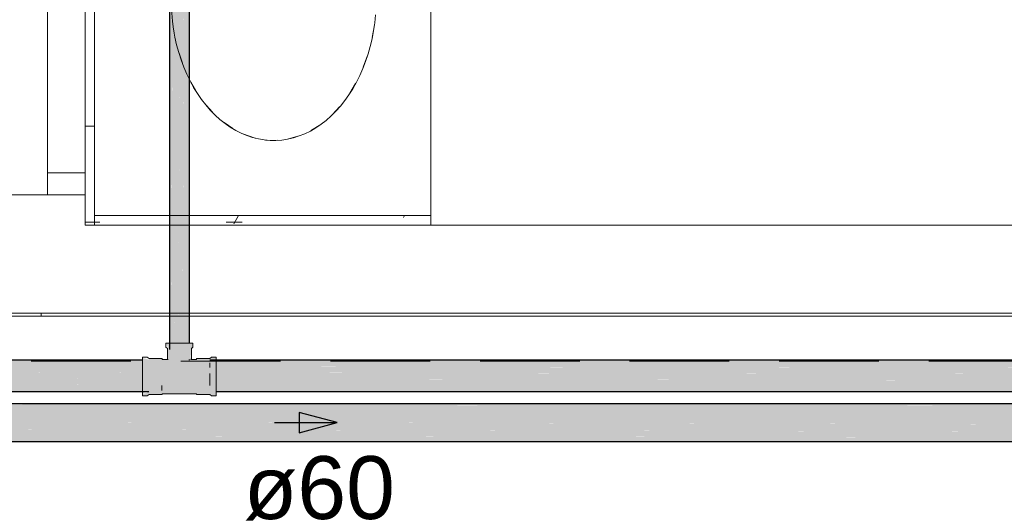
# Model space of a CAD drawing. Header units: millimetres. Extents: x 567 to 934, y -1 to 364.
# Tile 834 of 1056: x 768.54 to 771.68, y 164.8 to 166.33. Entities that reach past the tile are written whole.
import ezdxf

# ---------------------------------------------------------------- set-up
doc = ezdxf.new("R2010")
doc.units = ezdxf.units.MM
doc.header["$MEASUREMENT"] = 0
doc.linetypes.add('HIDDEN2', pattern=[0.47625, 0.3175, -0.15875])
doc.linetypes.add('NULL', pattern=[0])
for name, color, linetype, lineweight in [('AF-Condutos', 140, 'Continuous', 25), ('AF-Conexões', 152, 'Continuous', 18), ('AF-Sentido conduto', 140, 'Continuous', 30), ('AF-Textos conduto', 7, 'Continuous', 9), ('DI-Detalhes', 1, 'HIDDEN2', 9)]:
    doc.layers.add(name, color=color, linetype=linetype, lineweight=lineweight)
doc.layers.add('ARQ FINA', color=8, linetype='Continuous')
doc.styles.add('Arial', font='arial.ttf')

msp = doc.modelspace()

# ---------------------------------------------------------------- hatches: boundary and pattern name
at = {"layer": 'AF-Condutos', "linetype": 'Continuous'}
for points in [[(769.023, 168.1638), (769.0176, 165.3051), (769.023, 165.3051)], [(769.0329, 168.1638), (769.0231, 165.3051), (769.0329, 165.3051)], [(769.0455, 168.1638), (769.033, 165.3051), (769.0455, 165.3051)], [(769.0588, 168.1638), (769.0456, 165.3051), (769.0588, 165.3051)], [(769.0703, 168.1638), (769.0589, 165.3051), (769.0703, 165.3051)], [(769.0781, 168.1638), (769.0703, 165.3051), (769.0781, 165.3051)], [(769.0809, 168.1638), (769.0781, 165.3051), (769.0809, 165.3051)], [(769.0176, 165.2851), (769.023, 168.1438), (769.0176, 168.1438)], [(769.023, 165.2851), (769.0328, 168.1438), (769.023, 168.1438)], [(769.0329, 165.2851), (769.0455, 168.1438), (769.0329, 168.1438)], [(769.0455, 165.2851), (769.0587, 168.1438), (769.0455, 168.1438)], [(769.0588, 165.2851), (769.0702, 168.1438), (769.0588, 168.1438)], [(769.0703, 165.2851), (769.0781, 168.1438), (769.0703, 168.1438)], [(769.0781, 165.2851), (769.0809, 168.1438), (769.0781, 168.1438)], [(764.3399, 165.2447), (768.9515, 165.2447), (764.3399, 165.2511)], [(764.3399, 165.2511), (768.9315, 165.2447), (768.9315, 165.2511)], [(764.3399, 165.2308), (768.9515, 165.2308), (764.3399, 165.2447)], [(764.3399, 165.2447), (768.9315, 165.2308), (768.9315, 165.2447)], [(769.1463, 165.2511), (774.8, 165.2483), (774.8, 165.2511)], [(769.1463, 165.2447), (774.8, 165.2386), (774.8, 165.2447)], [(774.8, 165.2483), (769.1663, 165.2511), (769.1663, 165.2447), (774.8, 165.2447)], [(774.8, 165.2386), (769.1663, 165.2447), (769.1663, 165.2308), (774.8, 165.2308)], [(764.3399, 165.2118), (768.9515, 165.2118), (764.3399, 165.2308)], [(764.3399, 165.2308), (768.9315, 165.2119), (768.9315, 165.2308)], [(764.3399, 165.2118), (768.9315, 165.1911), (768.9315, 165.2118)], [(764.3399, 165.191), (768.9515, 165.191), (764.3399, 165.2118)], [(769.1463, 165.2308), (774.8, 165.2225), (774.8, 165.2308)], [(769.1463, 165.2118), (774.8, 165.2027), (774.8, 165.2118)], [(774.8, 165.2225), (769.1663, 165.2307), (769.1663, 165.2118), (774.8, 165.2118)], [(769.1663, 165.191), (774.7874, 165.191), (774.7874, 165.1972), (774.8, 165.1972), (774.8, 165.2027), (769.1663, 165.2117)], [(764.3399, 165.191), (768.9315, 165.1721), (768.9315, 165.191)], [(764.3399, 165.172), (768.9515, 165.172), (764.3399, 165.191)], [(764.3399, 165.172), (768.9315, 165.1581), (768.9315, 165.172)], [(764.3399, 165.1581), (768.9515, 165.1581), (764.3399, 165.172)], [(769.1463, 165.191), (774.7874, 165.1827), (774.7874, 165.191)], [(774.7916, 165.172), (769.1463, 165.172), (769.1663, 165.172), (769.1663, 165.1581), (774.7916, 165.1581), (774.7916, 165.1632)], [(774.7916, 165.1827), (769.1663, 165.1909), (769.1663, 165.172), (774.7874, 165.172)], [(764.3399, 165.1581), (768.9315, 165.1517), (768.9315, 165.1581)], [(764.3399, 165.1516), (768.9515, 165.1516), (764.3399, 165.1581)], [(769.1463, 165.1581), (774.7916, 165.1553), (774.7916, 165.1581)], [(769.1663, 165.1516), (774.7916, 165.1516), (774.7916, 165.1553), (769.1663, 165.1581)], [(764.1898, 165.1047), (774.7285, 165.1047), (764.1898, 165.1125)], [(764.1898, 165.1125), (774.7085, 165.1048), (774.7085, 165.1125)], [(764.1898, 165.0881), (774.7285, 165.0881), (764.1898, 165.1047)], [(764.1898, 165.1047), (774.7085, 165.0881), (774.7085, 165.1047)], [(764.1898, 165.0653), (774.7285, 165.0653), (764.1898, 165.0881)], [(764.1898, 165.0881), (774.7085, 165.0653), (774.7085, 165.0881)], [(764.1898, 165.0653), (774.7085, 165.0404), (774.7085, 165.0653)], [(764.1898, 165.0403), (774.7285, 165.0403), (764.1898, 165.0653)], [(764.1898, 165.0403), (774.7085, 165.0176), (774.7085, 165.0403)], [(764.1898, 165.0175), (774.7285, 165.0175), (764.1898, 165.0403)], [(764.1898, 165.0175), (774.7085, 165.0009), (774.7085, 165.0175)], [(764.1898, 165.0008), (774.7285, 165.0008), (764.1898, 165.0175)], [(764.1898, 165.0008), (774.7085, 164.9931), (774.7085, 165.0008)], [(764.1898, 164.9931), (774.7285, 164.9931), (764.1898, 165.0008)]]:
    msp.add_hatch(color=151, dxfattribs=at).paths.add_polyline_path(points)
at = {"layer": 'AF-Conexões', "linetype": 'Continuous'}
for points in [[(769.0849, 165.2532), (769.0858, 165.287), (769.0919, 165.2931), (769.0919, 165.3051), (769.0073, 165.3051), (769.0122, 165.2931), (769.0109, 165.2559), (768.9968, 165.2519), (768.9929, 165.2564), (768.9525, 165.2564), (768.9525, 165.253), (768.9315, 165.2585), (768.9315, 165.1459), (768.9456, 165.1516), (768.9465, 165.1467), (768.9315, 165.1459), (768.9315, 165.1397), (768.9465, 165.1376), (768.9525, 165.1436), (768.9929, 165.1418), (768.9955, 165.1448), (769.0489, 165.1448), (769.1009, 165.1464), (769.1049, 165.1418), (769.1409, 165.1449), (769.1513, 165.1376), (769.1663, 165.1376), (769.1663, 165.2585), (769.1513, 165.2606), (769.1453, 165.2564), (769.1049, 165.2564), (769.1023, 165.2534)], [(768.9525, 165.1436), (768.9525, 165.1418), (768.9929, 165.1418)], [(769.0489, 165.1448), (769.1023, 165.1448), (769.1023, 165.1465)], [(769.1049, 165.1418), (769.1453, 165.1418), (769.1453, 165.1453)]]:
    msp.add_hatch(color=161, dxfattribs=at).paths.add_polyline_path(points)

# ---------------------------------------------------------------- linework, layer by layer
at = {"layer": 'AF-Condutos'}
for p, q in [((769.0809, 165.3051), (769.0809, 168.1638)), ((769.0176, 168.1438), (769.0176, 165.2851)), ((768.9315, 165.2511), (764.3399, 165.2511)), ((774.8, 165.2511), (769.1463, 165.2511)), ((764.3399, 165.1516), (768.9515, 165.1516)), ((769.1663, 165.1516), (774.7916, 165.1516)), ((774.7085, 165.1125), (764.1898, 165.1125)), ((764.1898, 164.9931), (774.7285, 164.9931))]:
    msp.add_line(p, q, dxfattribs=at)
at = {"layer": 'AF-Conexões'}
for p, q in [((769.0059, 165.3051), (769.0059, 165.2931)), ((769.0073, 165.3051), (769.0059, 165.3051)), ((769.0116, 165.3051), (769.0073, 165.3051)), ((769.0176, 165.3051), (769.0116, 165.3051)), ((769.0185, 165.3051), (769.0176, 165.3051)), ((769.0274, 165.3051), (769.0185, 165.3051)), ((769.0378, 165.3051), (769.0274, 165.3051)), ((769.0489, 165.3051), (769.0378, 165.3051)), ((769.06, 165.3051), (769.0489, 165.3051)), ((769.0704, 165.3051), (769.06, 165.3051)), ((769.0793, 165.3051), (769.0704, 165.3051)), ((769.0809, 165.3051), (769.0793, 165.3051)), ((769.0861, 165.3051), (769.0809, 165.3051)), ((769.0904, 165.3051), (769.0861, 165.3051)), ((769.0919, 165.3051), (769.0904, 165.3051)), ((769.0919, 165.2931), (769.0919, 165.3051)), ((769.0059, 165.2931), (769.0109, 165.2881)), ((769.0109, 165.2881), (769.0109, 165.2559)), ((769.0869, 165.2881), (769.0919, 165.2931)), ((769.0869, 165.2559), (769.0869, 165.2881)), ((768.9315, 165.2606), (768.9315, 165.2585)), ((768.9465, 165.2606), (768.9315, 165.2606)), ((768.9315, 165.2585), (768.9315, 165.2524)), ((768.9315, 165.2524), (768.9315, 165.2511)), ((768.9315, 165.2511), (768.9315, 165.2426)), ((768.9315, 165.2426), (768.9315, 165.2299)), ((768.9525, 165.2564), (768.9465, 165.2606)), ((768.9929, 165.2564), (768.9525, 165.2564)), ((768.9955, 165.2534), (768.9929, 165.2564)), ((769.0128, 165.2532), (768.9955, 165.2534)), ((769.0109, 165.2559), (769.0124, 165.2534)), ((769.0124, 165.2534), (769.0128, 165.2532)), ((769.0805, 165.2525), (769.0793, 165.2525)), ((769.0793, 165.2525), (769.0816, 165.2525)), ((769.0816, 165.2525), (769.0805, 165.2525)), ((769.0849, 165.2532), (769.0854, 165.2534)), ((769.0853, 165.2532), (769.0849, 165.2532)), ((769.1023, 165.2534), (769.0853, 165.2532)), ((769.0854, 165.2534), (769.0869, 165.2559)), ((769.1049, 165.2564), (769.1023, 165.2534)), ((769.1453, 165.2564), (769.1049, 165.2564)), ((769.1513, 165.2606), (769.1453, 165.2564)), ((769.1453, 165.243), (769.1453, 165.2354)), ((769.1453, 165.2278), (769.1453, 165.243)), ((769.1453, 165.2354), (769.1453, 165.2278)), ((769.1663, 165.2606), (769.1513, 165.2606)), ((769.1663, 165.2585), (769.1663, 165.2606)), ((769.1663, 165.2524), (769.1663, 165.2585)), ((769.1663, 165.2511), (769.1663, 165.2524)), ((769.1663, 165.2426), (769.1663, 165.2511)), ((769.1663, 165.2299), (769.1663, 165.2426)), ((768.9315, 165.2299), (768.9315, 165.215)), ((768.9315, 165.215), (768.9315, 165.1991)), ((769.1453, 165.2091), (769.1453, 165.1991)), ((769.1453, 165.1892), (769.1453, 165.2091)), ((769.1663, 165.215), (769.1663, 165.2299)), ((769.1663, 165.1991), (769.1663, 165.215)), ((768.9315, 165.1991), (768.9315, 165.1832)), ((768.9315, 165.1832), (768.9315, 165.1684)), ((769.1453, 165.1991), (769.1453, 165.1892)), ((769.1453, 165.1892), (769.1453, 165.1798)), ((769.1453, 165.1705), (769.1453, 165.1892)), ((769.1453, 165.1798), (769.1453, 165.1705)), ((769.1663, 165.1832), (769.1663, 165.1991)), ((769.1663, 165.1684), (769.1663, 165.1832)), ((768.9315, 165.1684), (768.9315, 165.1556)), ((768.9315, 165.1556), (768.9315, 165.1516)), ((768.9315, 165.1516), (768.9315, 165.1459)), ((768.9315, 165.1459), (768.9315, 165.1397)), ((768.9465, 165.1376), (768.9525, 165.1418)), ((768.9525, 165.1418), (768.9929, 165.1418)), ((768.9929, 165.1552), (768.9929, 165.1705)), ((768.9929, 165.1705), (768.9929, 165.1629)), ((768.9929, 165.1629), (768.9929, 165.1552)), ((768.9929, 165.1418), (768.9955, 165.1448)), ((768.9955, 165.1448), (769.0489, 165.1448)), ((769.0489, 165.1448), (769.1023, 165.1448)), ((769.1023, 165.1448), (769.1049, 165.1418)), ((769.1049, 165.1418), (769.1453, 165.1418)), ((769.1453, 165.1418), (769.1513, 165.1376)), ((769.1663, 165.1556), (769.1663, 165.1684)), ((769.1663, 165.1516), (769.1663, 165.1556)), ((769.1663, 165.1459), (769.1663, 165.1516)), ((769.1663, 165.1397), (769.1663, 165.1459)), ((768.9315, 165.1397), (768.9315, 165.1376)), ((768.9315, 165.1376), (768.9465, 165.1376)), ((769.1513, 165.1376), (769.1663, 165.1376)), ((769.1663, 165.1376), (769.1663, 165.1397))]:
    msp.add_line(p, q, dxfattribs=at)
at = {"layer": 'AF-Sentido conduto'}
for p, q in [((769.5513, 165.0528), (769.4306, 165.0851)), ((769.4306, 165.0851), (769.4306, 165.0204)), ((769.4306, 165.0204), (769.5513, 165.0528))]:
    msp.add_line(p, q, dxfattribs=at)
msp.add_lwpolyline([(769.3513, 165.0528), (769.5513, 165.0528)], dxfattribs=at)
at = {"layer": 'ARQ FINA', "lineweight": 5}
for p, q in [((768.7789, 165.6814), (768.7789, 170.0144)), ((769.8489, 170.0144), (769.8489, 165.7114)), ((768.6289, 165.7779), (768.6289, 169.9179)), ((768.7489, 166.8029), (768.7489, 165.8479)), ((768.6289, 165.8479), (768.7489, 165.8479)), ((768.7489, 165.8479), (768.7489, 165.7779)), ((768.4689, 165.7779), (768.6289, 165.7779)), ((768.7489, 165.7779), (768.6289, 165.7779)), ((768.7489, 165.6814), (768.7489, 165.7779)), ((768.7789, 165.7114), (768.7789, 165.6814)), ((769.8489, 165.7114), (768.7789, 165.7114)), ((769.8489, 165.6814), (769.8489, 165.7114)), ((773.2099, 165.6814), (768.7489, 165.6814)), ((768.2389, 165.4014), (773.2099, 165.4014)), ((768.3089, 165.3914), (773.2099, 165.3914)), ((768.6089, 165.4014), (768.6089, 165.3914))]:
    msp.add_line(p, q, dxfattribs=at)
at = {"layer": 'ARQ FINA', "linetype": 'Continuous', "lineweight": 5}
for p, q in [((768.7489, 165.9955), (768.7789, 165.9955)), ((769.2375, 165.7114), (769.2222, 165.6849)), ((769.7654, 165.7114), (769.762, 165.7054)), ((768.7489, 165.6907), (768.7789, 165.6907)), ((768.7789, 165.6907), (768.7953, 165.6907)), ((769.1982, 165.6907), (769.2485, 165.6907))]:
    msp.add_line(p, q, dxfattribs=at)
at = {"layer": 'ARQ FINA', "lineweight": 5}
for points in [[(769.0227, 166.3814), (769.0266, 166.3296), (769.0301, 166.3043), (769.0346, 166.2794), (769.0401, 166.2548), (769.0468, 166.2305), (769.0544, 166.2068), (769.0629, 166.1839), (769.0724, 166.1617), (769.0828, 166.1401), (769.0941, 166.1194), (769.1062, 166.0997), (769.1191, 166.0811), (769.1328, 166.0634), (769.1473, 166.0467), (769.1623, 166.0314), (769.1779, 166.0173), (769.1942, 166.0043), (769.211, 165.9927), (769.2281, 165.9825), (769.2456, 165.9736), (769.2636, 165.9661), (769.2819, 165.9601), (769.3003, 165.9555), (769.3188, 165.9524), (769.3375, 165.9508), (769.3563, 165.9506), (769.375, 165.9519), (769.3935, 165.9547), (769.4121, 165.959), (769.4304, 165.9648), (769.4483, 165.9719), (769.4659, 165.9805), (769.4833, 165.9905), (769.5002, 166.0018), (769.5165, 166.0144), (769.5322, 166.0283), (769.5474, 166.0435), (769.562, 166.0598), (769.5758, 166.0772), (769.5888, 166.0956), (769.6012, 166.1152), (769.6127, 166.1357), (769.6232, 166.157), (769.6329, 166.179), (769.6417, 166.202), (769.6495, 166.2256), (769.6563, 166.2496), (769.6621, 166.2741), (769.6669, 166.2992), (769.6706, 166.3246), (769.6733, 166.3501)], [(769.0326, 166.2917), (769.0293, 166.3115), (769.0269, 166.3297)], [(769.6697, 166.3205), (769.6685, 166.3115), (769.6626, 166.2783)], [(769.0587, 166.1961), (769.0488, 166.2254), (769.048, 166.2278)], [(769.6476, 166.2208), (769.6344, 166.1841)], [(769.0999, 166.1109), (769.0854, 166.1364)], [(769.6096, 166.1312), (769.5915, 166.1007)], [(769.1541, 166.0404), (769.1345, 166.0623)], [(769.559, 166.0572), (769.5353, 166.032)], [(769.2186, 165.9883), (769.1911, 166.0072)], [(769.4993, 166.0017), (769.4697, 165.9829), (769.4686, 165.9823)], [(769.2896, 165.9581), (769.2539, 165.9702)], [(769.4331, 165.9659), (769.3959, 165.9552)], [(769.3489, 165.9505), (769.3227, 165.9519)], [(769.3625, 165.9509), (769.3489, 165.9505)]]:
    msp.add_lwpolyline(points, dxfattribs=at)
at = {"layer": 'DI-Detalhes'}
msp.add_lwpolyline([(768.3521, 174.6304), (775.5622, 174.6304), (775.5622, 165.2484), (768.3521, 165.2484), (768.3521, 174.6304)], dxfattribs=at)

# ---------------------------------------------------------------- texts
at = {"layer": 'AF-Textos conduto', "linetype": 'NULL', "insert": (769.2537, 164.7406), "char_height": 0.2, "width": 0.962805, "attachment_point": 7, "line_spacing_factor": 0.6, "style": 'Arial'}
msp.add_mtext('ø60', dxfattribs=at)

doc.saveas('drawing.dxf')
